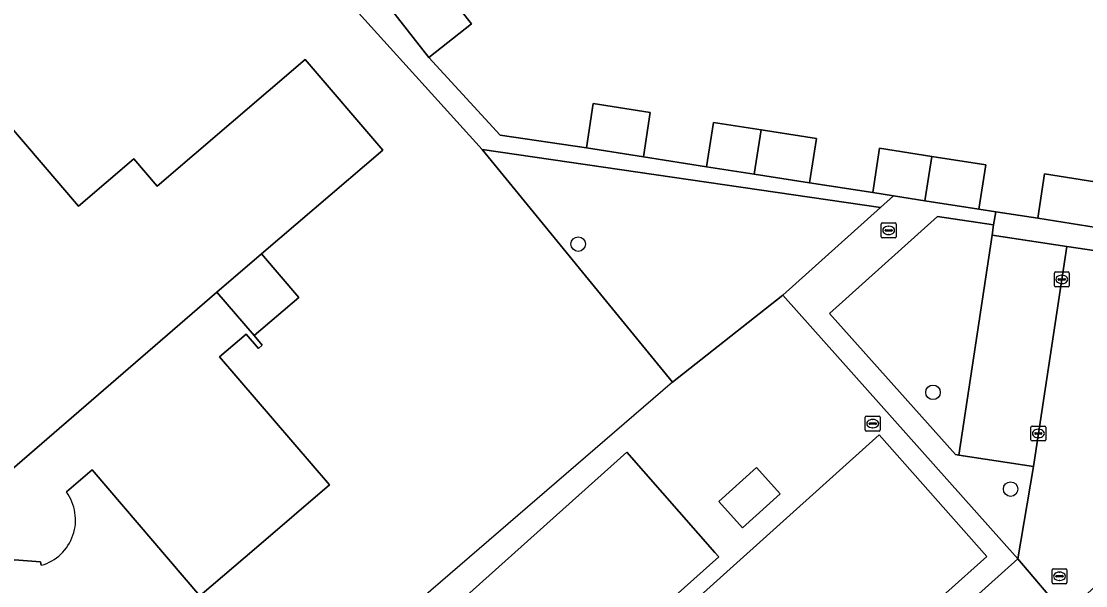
# Model space of a CAD drawing. Extents: x 162172 to 163187, y 382874 to 383685.
# Drawn here: x 162523.1 to 162594.7, y 383280.9 to 383318.8 of the extents above; entities that cross this region are included whole.
import ezdxf

# ---------------------------------------------------------------- set-up
doc = ezdxf.new("R2010")
doc.units = 0
for name, color, linetype in [('IMGEO_Boom', 7, 'Continuous'), ('IMGEO_Erf', 7, 'Continuous'), ('IMGEO_Grasland_overig', 7, 'Continuous'), ('IMGEO_Groenvoorziening', 7, 'Continuous'), ('IMGEO_Hek', 7, 'Continuous'), ('IMGEO_Kolk', 7, 'Continuous'), ('IMGEO_Muur', 7, 'Continuous'), ('IMGEO_Pand', 7, 'Continuous'), ('IMGEO_Parkeervlak_open', 7, 'Continuous'), ('IMGEO_Rijbaan_lokaal_open', 7, 'Continuous'), ('IMGEO_Rioolput', 7, 'Continuous'), ('IMGEO_Voetpad_open', 7, 'Continuous')]:
    doc.layers.add(name, color=color, linetype=linetype)

msp = doc.modelspace()

# ---------------------------------------------------------------- linework, layer by layer
at = {"layer": 'IMGEO_Boom'}
for centre in [(162560.545, 383303.861), (162584.39, 383293.896), (162589.607, 383287.391)]:
    msp.add_circle(centre, 0.489, dxfattribs=at)
at = {"layer": 'IMGEO_Erf'}
for points in [[(162514.219, 383337.664), (162522.686, 383327.597), (162521.988, 383327.053), (162514.673, 383320.794), (162526.972, 383306.421), (162530.681, 383309.594), (162532.245, 383307.765), (162542.194, 383316.278)], [(162550.857, 383321.857), (162553.369, 383318.66), (162550.513, 383316.415), (162555.303, 383311.182), (162561.095, 383310.325), (162561.559, 383313.304), (162565.39, 383312.707), (162564.926, 383309.728), (162569.175, 383309.066), (162569.639, 383312.045), (162572.843, 383311.546), (162576.555, 383310.968), (162576.091, 383307.989), (162580.34, 383307.327), (162580.804, 383310.306), (162584.304, 383309.761), (162587.938, 383309.195), (162587.474, 383306.216), (162588.61, 383306.039), (162591.426, 383305.6), (162591.89, 383308.58), (162595.823, 383307.967), (162597.99, 383320.811)], [(162573.458, 383267.763), (162590.084, 383282.693), (162574.288, 383300.42), (162566.89, 383294.59), (162554.081, 383310.226), (162545.772, 383319.408)], [(162542.194, 383316.278), (162547.416, 383310.175), (162539.267, 383303.202), (162541.769, 383300.278), (162538.765, 383297.707), (162539.316, 383297.063), (162539.061, 383296.846), (162538.235, 383297.812), (162536.45, 383296.285), (162543.823, 383287.668), (162538.923, 383283.475), (162535.123, 383280.224), (162527.886, 383288.683), (162526.152, 383287.2)], [(162524.462, 383282.267), (162524.42, 383282.493), (162522.671, 383282.629), (162522.496, 383282.479)]]:
    msp.add_lwpolyline(points, dxfattribs=at)
for points in [[(162567.257, 383278.304), (162566.963, 383278.631), (162580.781, 383291.044), (162588.008, 383282.863), (162574.242, 383270.538)], [(162563.805, 383289.877), (162569.738, 383283.137), (162570.003, 383282.837), (162549.431, 383264.471), (162549.187, 383264.74), (162543.155, 383271.372)], [(162572.528, 383288.846), (162574.118, 383287.075), (162571.582, 383284.796), (162569.992, 383286.567)]]:
    msp.add_lwpolyline(points, close=True, dxfattribs=at)
msp.add_arc((162523.58, 383285.325), 3.183, 286.09257, 36.08547, dxfattribs=at)
at = {"layer": 'IMGEO_Grasland_overig'}
msp.add_lwpolyline([(162580.852, 383306.323), (162554.081, 383310.226), (162566.89, 383294.59), (162574.288, 383300.42)], close=True, dxfattribs=at)
at = {"layer": 'IMGEO_Groenvoorziening'}
msp.add_lwpolyline([(162586.131, 383289.683), (162588.358, 383304.454), (162588.463, 383305.153), (162584.686, 383305.713), (162577.429, 383299.192), (162585.899, 383289.707)], close=True, dxfattribs=at)
at = {"layer": 'IMGEO_Hek'}
for points in [[(162554.081, 383310.226), (162566.89, 383294.59)], [(162566.89, 383294.59), (162530.99, 383263.632)]]:
    msp.add_lwpolyline(points, dxfattribs=at)
at = {"layer": 'IMGEO_Kolk'}
for p, q in [((162580.91, 383304.36), (162580.91, 383305.212)), ((162580.985, 383305.286), (162581.837, 383305.286)), ((162581.398, 383305.066), (162581.423, 383305.066)), ((162581.911, 383305.212), (162581.911, 383304.36)), ((162581.837, 383304.286), (162580.985, 383304.286)), ((162581.169, 383304.78), (162581.169, 383304.792)), ((162581.607, 383304.743), (162581.209, 383304.743)), ((162581.212, 383304.829), (162581.61, 383304.829)), ((162581.421, 383304.506), (162581.396, 383304.506)), ((162581.653, 383304.792), (162581.653, 383304.78)), ((162592.622, 383301.99), (162593.474, 383301.99)), ((162592.547, 383301.064), (162592.547, 383301.916)), ((162592.806, 383301.484), (162592.806, 383301.496)), ((162593.244, 383301.447), (162592.846, 383301.447)), ((162592.849, 383301.533), (162593.247, 383301.533)), ((162593.035, 383301.77), (162593.06, 383301.77)), ((162593.29, 383301.496), (162593.29, 383301.484)), ((162593.548, 383301.916), (162593.548, 383301.064)), ((162593.474, 383300.99), (162592.622, 383300.99)), ((162593.058, 383301.21), (162593.033, 383301.21)), ((162590.972, 383290.705), (162590.972, 383291.557)), ((162591.047, 383291.631), (162591.899, 383291.631)), ((162591.46, 383291.411), (162591.485, 383291.411)), ((162591.973, 383291.557), (162591.973, 383290.705)), ((162591.899, 383290.631), (162591.047, 383290.631)), ((162591.231, 383291.125), (162591.231, 383291.137)), ((162591.669, 383291.088), (162591.271, 383291.088)), ((162591.274, 383291.174), (162591.672, 383291.174)), ((162591.483, 383290.851), (162591.458, 383290.851)), ((162591.715, 383291.137), (162591.715, 383291.125))]:
    msp.add_line(p, q, dxfattribs=at)
for points in [[(162580.91, 383304.36), (162580.91, 383305.212)], [(162580.985, 383305.286), (162581.837, 383305.286)], [(162581.911, 383305.212), (162581.911, 383304.36)], [(162581.837, 383304.286), (162580.985, 383304.286)], [(162592.622, 383301.99), (162593.474, 383301.99)], [(162592.547, 383301.064), (162592.547, 383301.916)], [(162593.548, 383301.916), (162593.548, 383301.064)], [(162593.474, 383300.99), (162592.622, 383300.99)], [(162590.972, 383290.705), (162590.972, 383291.557)], [(162591.047, 383291.631), (162591.899, 383291.631)], [(162591.973, 383291.557), (162591.973, 383290.705)], [(162591.899, 383290.631), (162591.047, 383290.631)]]:
    msp.add_lwpolyline(points, dxfattribs=at)
for centre, radius, start, end in [((162580.987, 383305.21), 0.0765, 91.55205, 178.44795), ((162580.987, 383305.21), 0.0765, 91.55205, 178.44795), ((162581.835, 383305.21), 0.0765, 1.55205, 88.44795), ((162581.835, 383305.21), 0.0765, 1.55205, 88.44795), ((162580.987, 383304.362), 0.0765, 181.55205, 268.44795), ((162580.987, 383304.362), 0.0765, 181.55205, 268.44795), ((162581.209, 383304.789), 0.0403, 85.87752, 175.75265), ((162581.206, 383304.779), 0.0366, 178.93798, 274.71019), ((162581.61, 383304.786), 0.043, 264.86636, 352.45326), ((162581.614, 383304.791), 0.0386, 1.73085, 96.63898), ((162581.835, 383304.362), 0.0765, 271.55205, 358.44795), ((162581.835, 383304.362), 0.0765, 271.55205, 358.44795), ((162592.624, 383301.914), 0.0765, 91.55205, 178.44795), ((162592.624, 383301.914), 0.0765, 91.55205, 178.44795), ((162593.472, 383301.914), 0.0765, 1.55205, 88.44795), ((162593.472, 383301.914), 0.0765, 1.55205, 88.44795), ((162592.846, 383301.493), 0.0403, 85.87752, 175.75265), ((162592.843, 383301.483), 0.0366, 178.93798, 274.71019), ((162593.247, 383301.49), 0.043, 264.86636, 352.45326), ((162593.251, 383301.495), 0.0386, 1.73085, 96.63898), ((162592.624, 383301.066), 0.0765, 181.55205, 268.44795), ((162592.624, 383301.066), 0.0765, 181.55205, 268.44795), ((162593.472, 383301.066), 0.0765, 271.55205, 358.44795), ((162593.472, 383301.066), 0.0765, 271.55205, 358.44795), ((162591.049, 383291.555), 0.0765, 91.55205, 178.44795), ((162591.049, 383291.555), 0.0765, 91.55205, 178.44795), ((162591.897, 383291.555), 0.0765, 1.55205, 88.44795), ((162591.897, 383291.555), 0.0765, 1.55205, 88.44795), ((162591.049, 383290.707), 0.0765, 181.55205, 268.44795), ((162591.049, 383290.707), 0.0765, 181.55205, 268.44795), ((162591.271, 383291.134), 0.0403, 85.87752, 175.75265), ((162591.268, 383291.124), 0.0366, 178.93798, 274.71019), ((162591.672, 383291.131), 0.043, 264.86636, 352.45326), ((162591.676, 383291.136), 0.0386, 1.73085, 96.63898), ((162591.897, 383290.707), 0.0765, 271.55205, 358.44795), ((162591.897, 383290.707), 0.0765, 271.55205, 358.44795)]:
    msp.add_arc(centre, radius, start, end, dxfattribs=at)
for centre, major_axis, ratio, start_param, end_param in [((162581.397, 383304.786), (-0.387, 0.002), 0.722429, 4.712389, 7.853982), ((162581.422, 383304.786), (-0.39, 0.002), 0.717154, 1.570796, 4.712389), ((162593.034, 383301.49), (-0.387, 0.002), 0.722429, 4.712389, 7.853982), ((162593.059, 383301.49), (-0.39, 0.002), 0.717154, 1.570796, 4.712389), ((162591.459, 383291.131), (-0.387, 0.002), 0.722429, 4.712389, 7.853982), ((162591.484, 383291.131), (-0.39, 0.002), 0.717154, 1.570796, 4.712389)]:
    msp.add_ellipse(centre, major_axis=major_axis, ratio=ratio, start_param=start_param, end_param=end_param, dxfattribs=at)
at = {"layer": 'IMGEO_Muur'}
for points in [[(162580.34, 383307.327), (162576.091, 383307.989)], [(162587.474, 383306.216), (162591.426, 383305.6)]]:
    msp.add_lwpolyline(points, dxfattribs=at)
at = {"layer": 'IMGEO_Pand'}
for points in [[(162553.369, 383318.66), (162550.857, 383321.857), (162548.001, 383319.612), (162550.513, 383316.415)], [(162564.926, 383309.728), (162565.39, 383312.707), (162561.559, 383313.304), (162561.095, 383310.325)], [(162572.843, 383311.546), (162569.639, 383312.045), (162569.175, 383309.066), (162572.379, 383308.567)], [(162572.843, 383311.546), (162572.379, 383308.567), (162576.091, 383307.989), (162576.555, 383310.968)], [(162583.841, 383306.782), (162584.304, 383309.761), (162580.804, 383310.306), (162580.34, 383307.327), (162581.728, 383307.111)], [(162583.841, 383306.782), (162587.474, 383306.216), (162587.938, 383309.195), (162584.304, 383309.761)], [(162591.426, 383305.6), (162595.359, 383304.988), (162595.823, 383307.967), (162591.89, 383308.58)], [(162539.267, 383303.202), (162536.263, 383300.631), (162538.765, 383297.707), (162541.769, 383300.278)], [(162567.257, 383278.304), (162574.242, 383270.538), (162588.008, 383282.863), (162580.781, 383291.044), (162566.963, 383278.631)], [(162569.738, 383283.137), (162563.805, 383289.877), (162543.155, 383271.372), (162549.187, 383264.74), (162549.431, 383264.471), (162570.003, 383282.837)], [(162574.118, 383287.075), (162572.528, 383288.846), (162569.992, 383286.567), (162571.582, 383284.796)]]:
    msp.add_lwpolyline(points, close=True, dxfattribs=at)
for points in [[(162521.49, 383287.872), (162536.263, 383300.631), (162539.267, 383303.202), (162547.416, 383310.175), (162542.194, 383316.278), (162532.245, 383307.765), (162530.681, 383309.594), (162526.972, 383306.421), (162514.673, 383320.794)], [(162536.45, 383296.285), (162538.235, 383297.812), (162539.061, 383296.846), (162539.316, 383297.063), (162538.765, 383297.707), (162536.263, 383300.631), (162521.49, 383287.872), (162521.83, 383287.474)], [(162526.152, 383287.2), (162527.886, 383288.683), (162535.123, 383280.224), (162538.923, 383283.475), (162543.823, 383287.668), (162536.45, 383296.285)], [(162522.496, 383282.479), (162522.671, 383282.629), (162524.42, 383282.493), (162524.462, 383282.267)]]:
    msp.add_lwpolyline(points, dxfattribs=at)
msp.add_arc((162523.58, 383285.325), 3.183, 286.09257, 36.08547, dxfattribs=at)
at = {"layer": 'IMGEO_Parkeervlak_open'}
msp.add_lwpolyline([(162588.358, 383304.454), (162586.131, 383289.683), (162591.137, 383288.904), (162593.386, 383303.709)], close=True, dxfattribs=at)
at = {"layer": 'IMGEO_Rijbaan_lokaal_open'}
msp.add_lwpolyline([(162596.464, 383285.58), (162596.672, 383286.927), (162596.756, 383287.473), (162598.179, 383296.693), (162598.819, 383296.595), (162599.744, 383302.766), (162593.386, 383303.709), (162591.137, 383288.904), (162590.084, 383282.693), (162593.262, 383278.989), (162595.806, 383281.315)], close=True, dxfattribs=at)
msp.add_lwpolyline([(162584.159, 383270.649), (162593.262, 383278.989), (162590.084, 383282.693), (162573.458, 383267.763), (162563.887, 383259.278), (162553.599, 383250), (162549.897, 383246.662), (162548.054, 383244.9)], dxfattribs=at)
at = {"layer": 'IMGEO_Rioolput'}
for p, q in [((162579.841, 383291.367), (162579.841, 383292.219)), ((162579.916, 383292.293), (162580.768, 383292.293)), ((162580.329, 383292.073), (162580.354, 383292.073)), ((162580.842, 383292.219), (162580.842, 383291.367)), ((162580.768, 383291.293), (162579.916, 383291.293)), ((162580.1, 383291.787), (162580.1, 383291.799)), ((162580.538, 383291.75), (162580.14, 383291.75)), ((162580.143, 383291.836), (162580.541, 383291.836)), ((162580.352, 383291.513), (162580.327, 383291.513)), ((162580.584, 383291.799), (162580.584, 383291.787)), ((162592.393, 383281.104), (162592.393, 383281.956)), ((162592.468, 383282.03), (162593.32, 383282.03)), ((162593.394, 383281.956), (162593.394, 383281.104)), ((162592.652, 383281.524), (162592.652, 383281.536)), ((162593.09, 383281.487), (162592.692, 383281.487)), ((162592.695, 383281.573), (162593.093, 383281.573)), ((162592.904, 383281.25), (162592.879, 383281.25)), ((162592.881, 383281.81), (162592.906, 383281.81)), ((162593.136, 383281.536), (162593.136, 383281.524)), ((162593.32, 383281.03), (162592.468, 383281.03))]:
    msp.add_line(p, q, dxfattribs=at)
for points in [[(162579.841, 383291.367), (162579.841, 383292.219)], [(162579.916, 383292.293), (162580.768, 383292.293)], [(162580.842, 383292.219), (162580.842, 383291.367)], [(162580.768, 383291.293), (162579.916, 383291.293)], [(162592.393, 383281.104), (162592.393, 383281.956)], [(162592.468, 383282.03), (162593.32, 383282.03)], [(162593.394, 383281.956), (162593.394, 383281.104)], [(162593.32, 383281.03), (162592.468, 383281.03)]]:
    msp.add_lwpolyline(points, dxfattribs=at)
for centre, radius, start, end in [((162579.918, 383292.217), 0.0765, 91.55205, 178.44795), ((162579.918, 383292.217), 0.0765, 91.55205, 178.44795), ((162580.766, 383292.217), 0.0765, 1.55205, 88.44795), ((162580.766, 383292.217), 0.0765, 1.55205, 88.44795), ((162579.918, 383291.369), 0.0765, 181.55205, 268.44795), ((162579.918, 383291.369), 0.0765, 181.55205, 268.44795), ((162580.14, 383291.796), 0.0403, 85.87752, 175.75265), ((162580.137, 383291.786), 0.0366, 178.93798, 274.71019), ((162580.541, 383291.793), 0.043, 264.86636, 352.45326), ((162580.545, 383291.798), 0.0386, 1.73085, 96.63898), ((162580.766, 383291.369), 0.0765, 271.55205, 358.44795), ((162580.766, 383291.369), 0.0765, 271.55205, 358.44795), ((162592.47, 383281.954), 0.0765, 91.55205, 178.44795), ((162592.47, 383281.954), 0.0765, 91.55205, 178.44795), ((162593.318, 383281.954), 0.0765, 1.55205, 88.44795), ((162593.318, 383281.954), 0.0765, 1.55205, 88.44795), ((162592.692, 383281.533), 0.0403, 85.87752, 175.75265), ((162592.689, 383281.523), 0.0366, 178.93798, 274.71019), ((162593.093, 383281.53), 0.043, 264.86636, 352.45326), ((162593.097, 383281.535), 0.0386, 1.73085, 96.63898), ((162592.47, 383281.106), 0.0765, 181.55205, 268.44795), ((162592.47, 383281.106), 0.0765, 181.55205, 268.44795), ((162593.318, 383281.106), 0.0765, 271.55205, 358.44795), ((162593.318, 383281.106), 0.0765, 271.55205, 358.44795)]:
    msp.add_arc(centre, radius, start, end, dxfattribs=at)
for centre, major_axis, ratio, start_param, end_param in [((162580.328, 383291.793), (-0.387, 0.002), 0.722429, 4.712389, 7.853982), ((162580.353, 383291.793), (-0.39, 0.002), 0.717154, 1.570796, 4.712389), ((162592.88, 383281.53), (-0.387, 0.002), 0.722429, 4.712389, 7.853982), ((162592.905, 383281.53), (-0.39, 0.002), 0.717154, 1.570796, 4.712389)]:
    msp.add_ellipse(centre, major_axis=major_axis, ratio=ratio, start_param=start_param, end_param=end_param, dxfattribs=at)
at = {"layer": 'IMGEO_Voetpad_open'}
for points in [[(162558.721, 383333.081), (162556.601, 383335.185), (162554.885, 383327.131), (162545.772, 383319.408), (162554.081, 383310.226), (162580.852, 383306.323), (162581.728, 383307.111), (162580.34, 383307.327), (162576.091, 383307.989), (162572.379, 383308.567), (162569.175, 383309.066), (162564.926, 383309.728), (162561.095, 383310.325), (162555.303, 383311.182), (162550.513, 383316.415), (162548.001, 383319.612), (162547.729, 383319.944), (162554.656, 383325.625), (162557.567, 383325.671)], [(162584.686, 383305.713), (162588.463, 383305.153), (162588.61, 383306.039), (162587.474, 383306.216), (162583.841, 383306.782), (162581.728, 383307.111), (162580.852, 383306.323), (162574.288, 383300.42), (162590.084, 383282.693), (162591.137, 383288.904), (162586.131, 383289.683), (162585.899, 383289.707), (162577.429, 383299.192)]]:
    msp.add_lwpolyline(points, close=True, dxfattribs=at)
msp.add_lwpolyline([(162597.99, 383320.811), (162595.823, 383307.967), (162595.359, 383304.988), (162591.426, 383305.6), (162588.61, 383306.039), (162588.463, 383305.153), (162588.358, 383304.454), (162593.386, 383303.709), (162599.744, 383302.766), (162604.264, 383302.096), (162622.428, 383299.324), (162622.651, 383300.784), (162620.262, 383301.156), (162616.571, 383301.73), (162613.148, 383302.262), (162609.097, 383302.893), (162605.243, 383303.492), (162605.696, 383306.402), (162607.099, 383315.555), (162607.691, 383319.421)], dxfattribs=at)

doc.saveas('drawing.dxf')
